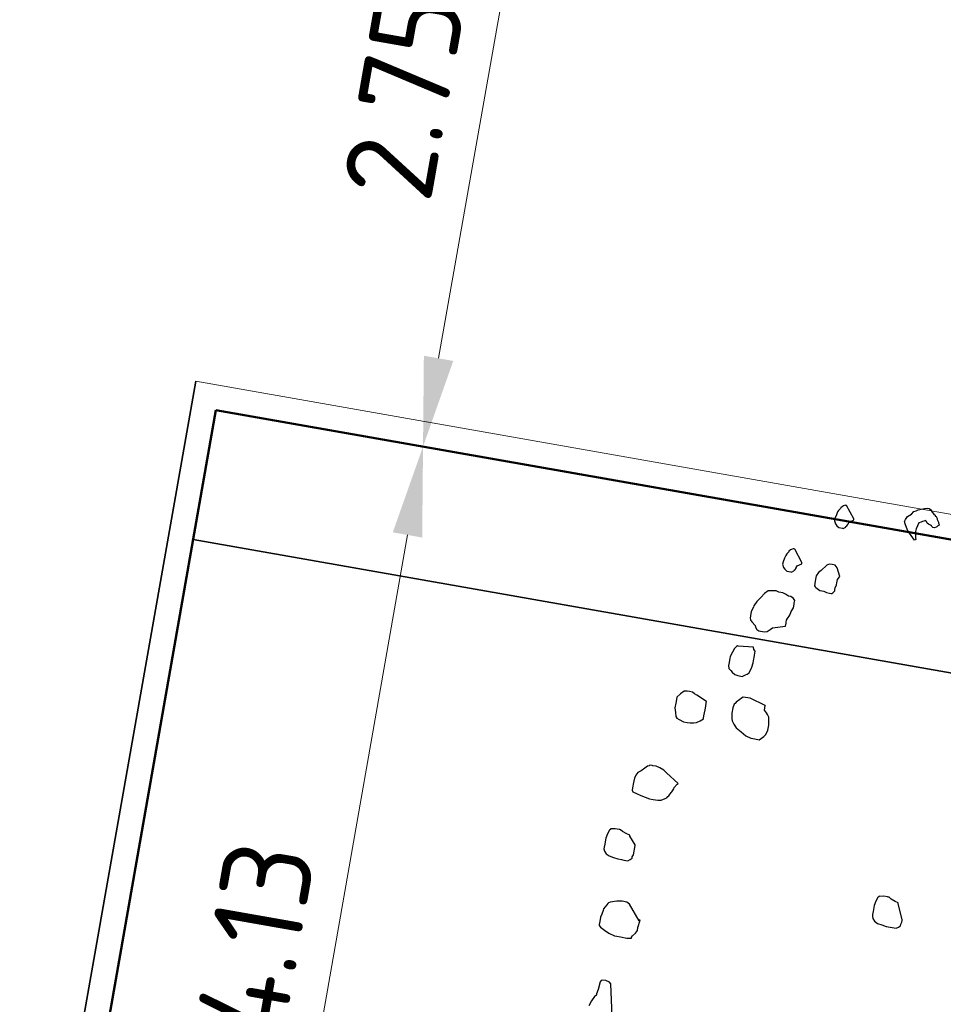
# Model space of a CAD drawing. Header units: metres. Extents: x 2514 to 227642, y 1683 to 852646.
# Tile 279 of 462: x 113924.27 to 113927.98, y 426291.43 to 426295.38. Entities that reach past the tile are written whole.
import ezdxf

# ---------------------------------------------------------------- set-up
doc = ezdxf.new("R2010")
doc.units = ezdxf.units.M
doc.layers.get('Defpoints').update_dxf_attribs({"color": 244, "lineweight": 35})
for name, color, linetype, lineweight in [('N-WE-GR-BOOM-G', 94, 'Continuous', 35), ('N-WE-GR-BOOM-S', 94, 'Continuous', 25), ('N-WE-VH-KANTOPSLUITING_ACHTERKANTBAND-G', 1, 'Continuous', 50), ('N-WE-VH-KANTOPSLUITING_OPSLUITBAND_100X200-G', 1, 'Continuous', 18), ('N-WE-VH-KANTOPSLUITING_OPSLUITBAND_150X250-G', 1, 'Continuous', 35), ('N-WE-VH-M', 7, 'Continuous', 18)]:
    doc.layers.add(name, color=color, linetype=linetype, lineweight=lineweight)
doc.styles.add('NLCS-ISO-M200-T18', font='NLCS-ISO.ttf', dxfattribs={"height": 0.36})
doc.dimstyles.new('NLCS-M200-T18-PIJL_L2_H1', dxfattribs={"dimscale": 0.2, "dimtxt": 2.5, "dimasz": 1.8, "dimexe": 2, "dimexo": 2, "dimgap": 0.7, "dimtad": 1, "dimzin": 0, "dimdsep": 46, "dimtxsty": 'NLCS-ISO-M200-T18', "dimcen": 0, "dimdle": 2, "dimclrd": 256, "dimclre": 256, "dimclrt": 1, "dimadec": 1, "dimazin": 0, "dimtfac": 1, "dimtdec": 3, "dimtofl": 0, "dimtmove": 0, "dimatfit": 3, "dimfxl": 2, "dimfxlon": 1, "dimtfillclr": 256, "dimtolj": 1, "dimtzin": 0, "dimlwd": -1, "dimlwe": -1, "dimarcsym": 0})

# ---------------------------------------------------------------- blocks, each defined once
blk = doc.blocks.new('SGR-BOOM_11')
at = {"flags": 128}
for points in [[(-2.8705, 3.503), (-2.9354, 3.566), (-2.9509, 3.5925), (-2.9662, 3.6195), (-2.9756, 3.6357), (-2.971, 3.6527), (-2.959, 3.6808), (-2.9298, 3.7049), (-2.9146, 3.7281), (-2.8985, 3.7372), (-2.8823, 3.7468), (-2.8363, 3.7658), (-2.8118, 3.7729), (-2.7979, 3.7737), (-2.7865, 3.7662), (-2.7687, 3.748), (-2.754, 3.7347), (-2.7426, 3.7273), (-2.7395, 3.7219), (-2.731, 3.7194), (-2.7279, 3.7144), (-2.7248, 3.709), (-2.7217, 3.7036), (-2.7186, 3.6983), (-2.7123, 3.6875), (-2.7092, 3.6821), (-2.7061, 3.6767), (-2.703, 3.6713), (-2.6968, 3.6605), (-2.6991, 3.6522), (-2.7045, 3.6489), (-2.7121, 3.6373), (-2.7175, 3.6344), (-2.7283, 3.6282), (-2.742, 3.6274), (-2.7536, 3.6348), (-2.7567, 3.6402), (-2.7652, 3.6427), (-2.7822, 3.6473), (-2.7936, 3.6547), (-2.7998, 3.6655), (-2.8114, 3.673), (-2.8168, 3.6701), (-2.8222, 3.6667), (-2.8328, 3.6609), (-2.8381, 3.6576), (-2.8435, 3.6547), (-2.8597, 3.6452), (-2.8666, 3.6199), (-2.8732, 3.5946), (-2.8746, 3.5722), (-2.8707, 3.5532), (-2.8668, 3.5337), (-2.8659, 3.52), (-2.863, 3.5146), (-2.8599, 3.5092), (-2.8651, 3.5063), (-2.8705, 3.503)], [(-3.3798, 3.5872), (-3.4558, 3.6817), (-3.462, 3.6817), (-3.4683, 3.6817), (-3.4807, 3.6755), (-3.4869, 3.6692), (-3.4991, 3.6568), (-3.4991, 3.6506), (-3.5116, 3.6319), (-3.5178, 3.6199), (-3.524, 3.595), (-3.5302, 3.5639), (-3.5302, 3.5453), (-3.5178, 3.5208), (-3.5054, 3.5084), (-3.4869, 3.496), (-3.4558, 3.496), (-3.4496, 3.496), (-3.4312, 3.5084), (-3.4312, 3.5146), (-3.4249, 3.5208), (-3.4187, 3.5328), (-3.4187, 3.5391), (-3.4125, 3.5515), (-3.3798, 3.5747), (-3.3798, 3.5809), (-3.3798, 3.5872)], [(-3.7296, 3.1705), (-3.8057, 3.2651), (-3.8119, 3.2651), (-3.8181, 3.2651), (-3.8306, 3.2588), (-3.8366, 3.2526), (-3.849, 3.2406), (-3.849, 3.2344), (-3.8615, 3.2157), (-3.8677, 3.2033), (-3.8739, 3.1784), (-3.8801, 3.1473), (-3.8801, 3.1291), (-3.8677, 3.1042), (-3.8552, 3.0918), (-3.8366, 3.0793), (-3.8057, 3.0793), (-3.7995, 3.0793), (-3.781, 3.0918), (-3.781, 3.098), (-3.7748, 3.1042), (-3.7686, 3.1166), (-3.7686, 3.1229), (-3.7624, 3.1353), (-3.7296, 3.1581), (-3.7296, 3.1643), (-3.7296, 3.1705)], [(-3.4098, 3.1113), (-3.4434, 3.1759), (-3.462, 3.1946), (-3.4867, 3.1946), (-3.5116, 3.1946), (-3.53, 3.1821), (-3.5673, 3.1324), (-3.5858, 3.1137), (-3.5982, 3.0831), (-3.5982, 3.0706), (-3.5982, 3.0395), (-3.5982, 3.0026), (-3.592, 2.9964), (-3.5858, 2.9902), (-3.5736, 2.984), (-3.5487, 2.9716), (-3.5178, 2.9716), (-3.4929, 2.9653), (-3.4683, 2.9653), (-3.4558, 2.9653), (-3.4496, 2.9653), (-3.4434, 2.9716), (-3.431, 2.9902), (-3.431, 3.0026), (-3.431, 3.0147), (-3.4249, 3.0395), (-3.4249, 3.0582), (-3.4249, 3.0831), (-3.4098, 3.1113)], [(-3.7719, 2.642), (-3.7717, 2.6681), (-3.7717, 2.6743), (-3.7717, 2.693), (-3.7655, 2.7054), (-3.7531, 2.7361), (-3.7468, 2.7672), (-3.7344, 2.7983), (-3.7344, 2.8289), (-3.7344, 2.8414), (-3.7344, 2.8476), (-3.7344, 2.86), (-3.7468, 2.8725), (-3.7593, 2.8787), (-3.7717, 2.8849), (-3.7902, 2.8849), (-3.815, 2.8974), (-3.8397, 2.9036), (-3.8708, 2.9036), (-3.8955, 2.9094), (-3.9326, 2.9036), (-3.9574, 2.8974), (-3.9821, 2.8725), (-4.007, 2.8352), (-4.0316, 2.7983), (-4.0503, 2.761), (-4.0503, 2.7485), (-4.0627, 2.7112), (-4.0627, 2.693), (-4.0627, 2.6868), (-4.0627, 2.6805), (-4.0627, 2.6743), (-4.0627, 2.6681), (-4.0627, 2.6619), (-4.0565, 2.6432), (-4.0503, 2.637), (-4.0441, 2.6308), (-4.0132, 2.6063), (-4.007, 2.5939), (-3.9945, 2.5753), (-3.9761, 2.569), (-3.9636, 2.569), (-3.945, 2.569), (-3.9326, 2.569), (-3.9079, 2.5753), (-3.8955, 2.5877), (-3.8892, 2.5939), (-3.8708, 2.6121), (-3.7719, 2.642), (-3.7719, 2.642), (-3.7719, 2.642)], [(-3.9945, 2.4326), (-4.1185, 2.4202), (-4.1247, 2.4202), (-4.1307, 2.414), (-4.1431, 2.3957), (-4.1556, 2.3647), (-4.168, 2.3274), (-4.168, 2.3087), (-4.168, 2.2967), (-4.168, 2.278), (-4.168, 2.2531), (-4.1618, 2.2283), (-4.1431, 2.2158), (-4.1307, 2.2038), (-4.106, 2.1914), (-4.0812, 2.1852), (-4.0441, 2.1852), (-4.0194, 2.2038), (-4.007, 2.2096), (-3.9945, 2.2221), (-3.9821, 2.2718), (-3.9761, 2.3087), (-3.9761, 2.3398), (-3.9761, 2.3522), (-3.9761, 2.3709), (-3.9761, 2.402), (-3.9883, 2.414), (-3.9945, 2.4326)], [(-4.2918, 1.9373), (-4.3786, 1.9746), (-4.3971, 1.9808), (-4.4157, 1.9932), (-4.4404, 1.9932), (-4.459, 1.9932), (-4.4837, 1.987), (-4.5086, 1.9621), (-4.5332, 1.931), (-4.5332, 1.9124), (-4.5332, 1.8817), (-4.5332, 1.8444), (-4.521, 1.8071), (-4.5148, 1.7764), (-4.5024, 1.764), (-4.4837, 1.7578), (-4.4466, 1.7453), (-4.4157, 1.7453), (-4.3908, 1.7453), (-4.3662, 1.7515), (-4.3413, 1.7578), (-4.3166, 1.7764), (-4.2918, 1.7951), (-4.2918, 1.8013), (-4.2918, 1.8195), (-4.2918, 1.8444), (-4.2918, 1.8693), (-4.2918, 1.9004), (-4.2918, 1.9248), (-4.2918, 1.9373)], [(-4.4033, 1.2499), (-4.5086, 1.3179), (-4.5332, 1.3366), (-4.5705, 1.349), (-4.6014, 1.3552), (-4.6263, 1.3552), (-4.6323, 1.3552), (-4.651, 1.3552), (-4.6572, 1.349), (-4.6696, 1.3428), (-4.6881, 1.3241), (-4.7129, 1.2997), (-4.7376, 1.281), (-4.75, 1.2562), (-4.7563, 1.2313), (-4.7563, 1.1944), (-4.7563, 1.1509), (-4.7563, 1.1322), (-4.75, 1.1198), (-4.7191, 1.1136), (-4.6819, 1.1015), (-4.6447, 1.0953), (-4.6077, 1.0891), (-4.5768, 1.0891), (-4.5394, 1.0891), (-4.5148, 1.0953), (-4.4837, 1.1136), (-4.4715, 1.1198), (-4.4652, 1.1322), (-4.459, 1.1384), (-4.4466, 1.1695), (-4.4404, 1.1757), (-4.4282, 1.2006), (-4.4282, 1.2126), (-4.4095, 1.2437), (-4.4033, 1.2499)], [(-4.6572, 0.7048), (-4.7129, 0.767), (-4.7129, 0.7732), (-4.7376, 0.7794), (-4.7749, 0.7919), (-4.7934, 0.8039), (-4.7996, 0.8039), (-4.8058, 0.8039), (-4.8367, 0.8039), (-4.8678, 0.7981), (-4.874, 0.7981), (-4.874, 0.7919), (-4.8802, 0.7856), (-4.8924, 0.7546), (-4.8986, 0.7173), (-4.8986, 0.6866), (-4.8986, 0.6679), (-4.8986, 0.643), (-4.8986, 0.6306), (-4.8924, 0.612), (-4.874, 0.5937), (-4.8491, 0.5813), (-4.812, 0.5751), (-4.7749, 0.5688), (-4.7438, 0.5688), (-4.7254, 0.5688), (-4.6943, 0.5688), (-4.6758, 0.5813), (-4.6696, 0.5875), (-4.6634, 0.5937), (-4.6634, 0.6057), (-4.6572, 0.6244), (-4.6572, 0.699), (-4.6572, 0.7048)], [(-2.4402, 0.4822), (-2.4959, 0.6057), (-2.4959, 0.612), (-2.5208, 0.6182), (-2.5579, 0.6306), (-2.5764, 0.643), (-2.5826, 0.643), (-2.5888, 0.643), (-2.6199, 0.643), (-2.6508, 0.6368), (-2.657, 0.6368), (-2.657, 0.6306), (-2.6632, 0.6244), (-2.6754, 0.5937), (-2.6817, 0.5564), (-2.6817, 0.5253), (-2.6817, 0.5067), (-2.6817, 0.4822), (-2.6817, 0.4698), (-2.6754, 0.4511), (-2.657, 0.4325), (-2.6321, 0.42), (-2.595, 0.4138), (-2.5579, 0.4076), (-2.5268, 0.4076), (-2.5084, 0.4076), (-2.4773, 0.4076), (-2.4589, 0.42), (-2.4526, 0.4262), (-2.4464, 0.4325), (-2.4464, 0.4449), (-2.4402, 0.4635), (-2.4402, 0.476), (-2.4402, 0.4822)]]:
    blk.add_lwpolyline(points, close=True, dxfattribs=at)
for points in [[(-3.8213, 1.987), (-3.9512, 2.0239), (-3.9883, 2.0239), (-4.007, 2.0239), (-4.0194, 2.0115), (-4.0316, 1.9994), (-4.0565, 1.9746), (-4.0627, 1.9621), (-4.0689, 1.9559), (-4.0752, 1.9248), (-4.0752, 1.8817), (-4.0689, 1.8382), (-4.0627, 1.8195), (-4.0441, 1.7951), (-4.0194, 1.7702), (-3.9761, 1.7453), (-3.9326, 1.7205), (-3.8892, 1.708), (-3.8584, 1.708), (-3.8213, 1.708), (-3.7902, 1.7391), (-3.7779, 1.7578), (-3.7655, 1.7951), (-3.7655, 1.8382), (-3.7717, 1.8755), (-3.7779, 1.9004), (-3.7902, 1.9186), (-3.8026, 1.931), (-3.8213, 1.9497), (-3.8213, 1.987), (-3.8213, 1.9932)], [(-4.521, 0.1104), (-4.6201, 0.2281), (-4.6447, 0.2405), (-4.6819, 0.2405), (-4.7254, 0.2343), (-4.7749, 0.2156), (-4.7871, 0.2094), (-4.7934, 0.2032), (-4.7996, 0.1912), (-4.8182, 0.1539), (-4.8182, 0.1414), (-4.8244, 0.1104), (-4.8307, 0.0859), (-4.8307, 0.0486), (-4.8307, 0.0237), (-4.8307, 0.0175), (-4.8182, 0.0051), (-4.7811, -0.0132), (-4.7438, -0.0318), (-4.6943, -0.0443), (-4.6758, -0.0443), (-4.6447, -0.0443), (-4.5952, -0.0443), (-4.5581, -0.0381), (-4.5581, -0.0318), (-4.5519, -0.0194), (-4.5332, 0.0051), (-4.521, 0.0299), (-4.521, 0.0548), (-4.5148, 0.1166), (-4.5148, 0.1166), (-4.521, 0.1104), (-4.5148, 0.1166), (-4.5148, 0.1166), (-4.521, 0.1166)], [(-4.6014, -0.6823), (-4.6572, -0.4281), (-4.6696, -0.4157), (-4.7005, -0.4095), (-4.7254, -0.4095), (-4.7376, -0.4157), (-4.7438, -0.4281), (-4.75, -0.4903), (-4.7563, -0.5272), (-4.7563, -0.5334), (-4.7563, -0.5397), (-4.7625, -0.5459), (-4.7687, -0.5521), (-4.7871, -0.5894), (-4.7996, -0.6325)]]:
    blk.add_lwpolyline(points, dxfattribs=at)
blk = doc.blocks.new('*D425')
at = {"layer": 'Defpoints', "color": 0, "transparency": 16777216}
for p in [(113925.8878, 426293.6688), (113926.7583, 426293.5155), (113926.0426, 426289.4509)]:
    blk.add_point(p, dxfattribs=at)
at = {"layer": 'N-WE-VH-M', "transparency": 16777216}
for p, q in [((113926.2818, 426293.5994), (113925.4939, 426293.7382)), ((113925.2345, 426289.9587), (113925.8254, 426293.3142)), ((113925.5661, 426289.5348), (113924.7782, 426289.6735))]:
    blk.add_line(p, q, dxfattribs=at)
for points in [[(113925.7663, 426293.3246), (113925.8845, 426293.3038), (113925.8878, 426293.6688)], [(113925.1755, 426289.9691), (113925.2936, 426289.9483), (113925.1721, 426289.6041)]]:
    blk.add_solid(points, dxfattribs=at)
at = {"layer": 'N-WE-VH-M', "color": 1, "transparency": 16777216, "insert": (113925.2148, 426291.692), "char_height": 0.36, "attachment_point": 5, "rotation": 80.0136, "style": 'NLCS-ISO-M200-T18'}
blk.add_mtext('\\A1;4.13', dxfattribs=at)
blk = doc.blocks.new('*D426')
at = {"layer": 'Defpoints', "color": 0, "transparency": 16777216}
for p in [(113926.3647, 426296.3771), (113927.2352, 426296.2238), (113926.7583, 426293.5155)]:
    blk.add_point(p, dxfattribs=at)
at = {"layer": 'N-WE-VH-M', "transparency": 16777216}
for p, q in [((113926.7587, 426296.3078), (113925.9708, 426296.4465)), ((113925.9503, 426294.0233), (113926.3023, 426296.0226)), ((113926.2818, 426293.5994), (113925.4939, 426293.7382))]:
    blk.add_line(p, q, dxfattribs=at)
for points in [[(113926.2432, 426296.033), (113926.3614, 426296.0122), (113926.3647, 426296.3771)], [(113925.8912, 426294.0337), (113926.0093, 426294.0129), (113925.8878, 426293.6688)]]:
    blk.add_solid(points, dxfattribs=at)
at = {"layer": 'N-WE-VH-M', "color": 1, "transparency": 16777216, "insert": (113925.8111, 426295.0784), "char_height": 0.36, "attachment_point": 5, "rotation": 80.0136, "style": 'NLCS-ISO-M200-T18'}
blk.add_mtext('\\A1;2.75', dxfattribs=at)

msp = doc.modelspace()

# ---------------------------------------------------------------- linework, layer by layer
at = {"layer": 'N-WE-GR-BOOM-G', "ltscale": 0.2, "flags": 128}
msp.add_lwpolyline([(113934.2224, 426291.6653), (113924.9645, 426293.2955)], dxfattribs=at)
at = {"layer": 'N-WE-VH-KANTOPSLUITING_ACHTERKANTBAND-G', "ltscale": 0.2}
for p, q in [((113924.3665, 426289.8993), (113925.0561, 426293.8152)), ((113925.0561, 426293.8152), (113934.3139, 426292.1851))]:
    msp.add_line(p, q, dxfattribs=at)
at = {"layer": 'N-WE-VH-KANTOPSLUITING_OPSLUITBAND_100X200-G', "ltscale": 0.2}
msp.add_line((113934.4297, 426292.2662), (113924.9749, 426293.9311), dxfattribs=at)
at = {"layer": 'N-WE-VH-KANTOPSLUITING_OPSLUITBAND_150X250-G', "ltscale": 0.2}
msp.add_line((113924.268, 426289.9166), (113924.9749, 426293.9311), dxfattribs=at)

# ---------------------------------------------------------------- block references
at = {"layer": 'N-WE-GR-BOOM-S', "ltscale": 0.2, "xscale": 0.5, "yscale": 0.5, "rotation": 350.0500476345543}
msp.add_blockref('SGR-BOOM_11', (113928.9725, 426291.3205), dxfattribs=at)

# ---------------------------------------------------------------- dimensions: what is measured, and where the dimension line sits
at = {"layer": 'N-WE-VH-M'}
for base, p1, p2, picture, middle in [((113926.3647, 426296.3771), (113926.7583, 426293.5155), (113927.2352, 426296.2238), '*D426', (113925.8111, 426295.0784)), ((113925.8878, 426293.6688), (113926.0426, 426289.4509), (113926.7583, 426293.5155), '*D425', (113925.2148, 426291.692))]:
    dim = msp.add_linear_dim(base=base, p1=p1, p2=p2, angle=80.0136, dimstyle='NLCS-M200-T18-PIJL_L2_H1', override={"dimclrt": 1}, dxfattribs=at)
    dim.commit()
    dim.dimension.update_dxf_attribs({"geometry": picture, "text_midpoint": middle})

doc.saveas('drawing.dxf')
